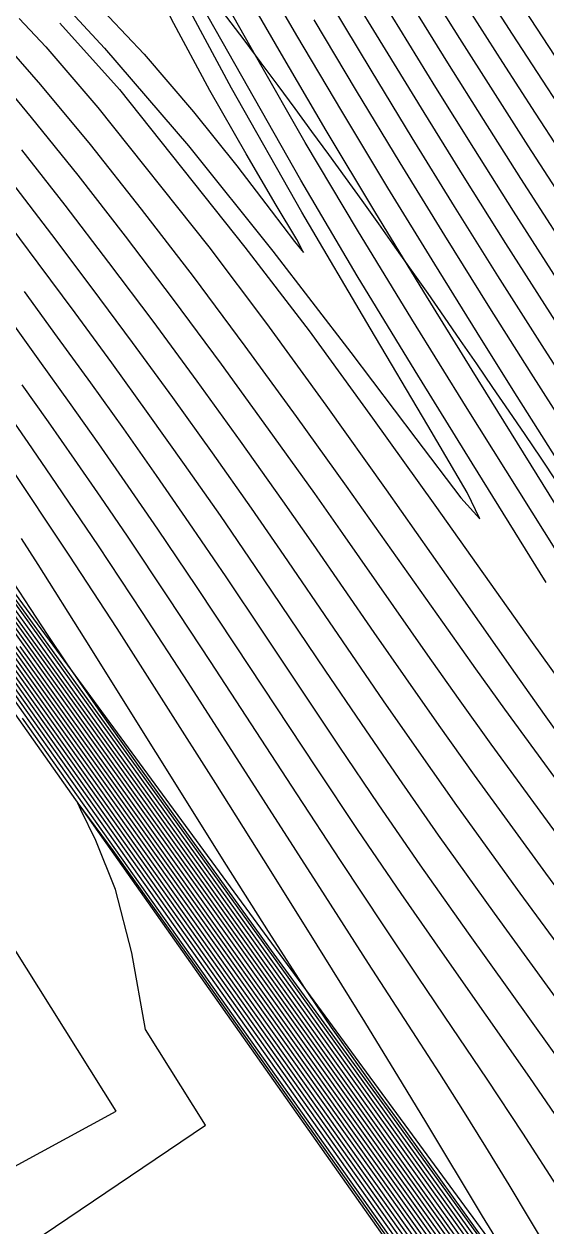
# Model space of a CAD drawing. Extents: x 2356077 to 2359823, y 225951 to 227822.
# Drawn here: x 2357586.5 to 2357608.7, y 226554.3 to 226605.4 of the extents above; entities that cross this region are included whole.
import ezdxf

# ---------------------------------------------------------------- set-up
doc = ezdxf.new("R2010")
doc.units = 0
for name, color, linetype in [('DTM Contours Major', 7, 'Continuous'), ('DTM Contours Minor', 7, 'Continuous'), ('Exist DTM Breakline', 7, 'Continuous'), ('Exist DTM Breakline Underwater', 7, 'Continuous'), ('Exist DTM Drainline', 7, 'Continuous')]:
    doc.layers.add(name, color=color, linetype=linetype)

msp = doc.modelspace()

# ---------------------------------------------------------------- linework, layer by layer
at = {"layer": 'DTM Contours Major'}
for points in [[(2357586.23, 226608.38), (2357587.492, 226606.964), (2357588.715, 226605.719), (2357589.968, 226604.37), (2357593.541, 226600.218), (2357597.127, 226595.74), (2357600.444, 226591.426), (2357603.205, 226587.762), (2357605.126, 226585.24), (2357605.923, 226584.345), (2357605.385, 226585.461), (2357603.716, 226588.323), (2357601.26, 226592.46), (2357598.362, 226597.4), (2357595.365, 226602.672), (2357592.616, 226607.804), (2357591.762, 226609.507), (2357590.981, 226611.143), (2357590.268, 226612.724), (2357589.275, 226614.277), (2357588.159, 226615.959), (2357587.518, 226619.832), (2357586.812, 226623.81), (2357586.237, 226626.907)], [(2357654.726, 226526.329), (2357653.372, 226528.365), (2357652.213, 226530.131), (2357651.071, 226531.887), (2357648.81, 226535.397), (2357643.781, 226543.246), (2357642.369, 226545.463), (2357640.936, 226547.737), (2357639.481, 226550.075), (2357638.006, 226552.483), (2357636.324, 226555.279), (2357632.806, 226561.205), (2357630.928, 226564.356), (2357628.942, 226567.645), (2357626.827, 226571.084), (2357623.766, 226575.941), (2357620.536, 226580.963), (2357617.241, 226586.026), (2357610.867, 226595.776), (2357607.993, 226600.214), (2357606.494, 226602.562), (2357605.086, 226604.787), (2357602.46, 226608.975)], [(2357631.783, 226551.033), (2357629.037, 226555.803), (2357626.153, 226560.827), (2357623.201, 226565.943), (2357620.25, 226570.99), (2357617.372, 226575.809), (2357615.421, 226578.995), (2357613.53, 226582.024), (2357611.689, 226584.935), (2357608.113, 226590.549), (2357606.357, 226593.326), (2357604.437, 226596.406), (2357602.542, 226599.494), (2357600.685, 226602.562), (2357598.884, 226605.58)], [(2357586.438, 226600.05), (2357588.275, 226597.696), (2357590.141, 226595.254), (2357592.019, 226592.751), (2357593.891, 226590.209), (2357595.738, 226587.655), (2357597.542, 226585.111), (2357598.834, 226583.258), (2357601.422, 226579.514), (2357602.768, 226577.572), (2357604.182, 226575.553), (2357605.691, 226573.431), (2357608.718, 226569.264), (2357612.016, 226564.795), (2357615.457, 226560.147), (2357618.916, 226555.44), (2357622.268, 226550.795)], [(2357586.453, 226590.054), (2357587.566, 226588.471), (2357588.677, 226586.88), (2357589.793, 226585.263), (2357590.923, 226583.605), (2357592.671, 226580.99), (2357594.46, 226578.272), (2357598.129, 226572.647), (2357599.992, 226569.804), (2357601.863, 226566.98), (2357603.296, 226564.846), (2357604.744, 226562.699), (2357606.221, 226560.498), (2357607.741, 226558.198), (2357609.321, 226555.759), (2357610.973, 226553.137), (2357613.958, 226548.222), (2357617.087, 226542.915), (2357623.344, 226532.162), (2357626.255, 226527.232), (2357628.875, 226522.945)], [(2357583.055, 226585.19), (2357586.628, 226580.272), (2357590.947, 226574.303), (2357597.768, 226564.842), (2357610.525, 226547.081), (2357617.908, 226536.777), (2357632.22, 226516.804)], [(2357583.774, 226583.024), (2357588.922, 226575.871), (2357594.105, 226568.641), (2357602.728, 226556.566), (2357610.971, 226545.047), (2357620.01, 226532.377), (2357629.257, 226519.445)], [(2357583.101, 226581.413), (2357592.803, 226567.744), (2357601.45, 226555.561), (2357608.049, 226546.265), (2357617.916, 226532.355), (2357631.555, 226513.152)], [(2357583.831, 226581.677), (2357589.103, 226574.309), (2357593.603, 226567.995), (2357599.933, 226559.095), (2357607.541, 226548.429), (2357618.52, 226532.991), (2357626.311, 226522.064)]]:
    msp.add_lwpolyline(points, dxfattribs=at)
at = {"layer": 'DTM Contours Minor'}
for points in [[(2357585.476, 226611.543), (2357586.746, 226609.562), (2357587.637, 226608.283), (2357588.553, 226607.336), (2357589.396, 226606.518), (2357591.649, 226604.126), (2357593.752, 226601.668), (2357595.591, 226599.369), (2357597.058, 226597.455), (2357598.041, 226596.151), (2357598.428, 226595.682), (2357598.139, 226596.229), (2357597.272, 226597.692), (2357595.988, 226599.874), (2357594.448, 226602.58), (2357592.815, 226605.613), (2357591.249, 226608.778), (2357590.74, 226609.897), (2357590.259, 226611.011), (2357589.469, 226612.362), (2357588.072, 226614.47), (2357587.402, 226618.112), (2357586.276, 226625.579)], [(2357659.458, 226526.113), (2357657.68, 226528.82), (2357655.127, 226532.761), (2357650.965, 226539.214), (2357645.689, 226547.345), (2357643.856, 226550.186), (2357642.027, 226553.047), (2357640.224, 226555.901), (2357639.026, 226557.82), (2357635.308, 226563.816), (2357633.94, 226566.005), (2357632.463, 226568.345), (2357628.878, 226573.937), (2357624.878, 226580.088), (2357620.669, 226586.507), (2357612.453, 226598.978), (2357608.86, 226604.448), (2357602.712, 226613.864)], [(2357658.363, 226525.475), (2357656.715, 226527.961), (2357655.131, 226530.385), (2357653.222, 226533.334), (2357649.468, 226539.158), (2357646.247, 226544.133), (2357644.572, 226546.73), (2357642.877, 226549.377), (2357641.177, 226552.058), (2357639.491, 226554.758), (2357638.128, 226556.973), (2357633.865, 226563.964), (2357632.289, 226566.521), (2357630.585, 226569.248), (2357627.169, 226574.61), (2357623.422, 226580.392), (2357619.517, 226586.359), (2357611.929, 226597.904), (2357608.593, 226603.012), (2357607.323, 226604.972), (2357604.999, 226608.584)], [(2357630.886, 226550.144), (2357627.884, 226555.374), (2357624.751, 226560.85), (2357621.577, 226566.373), (2357618.456, 226571.743), (2357615.479, 226576.761), (2357613.787, 226579.545), (2357612.163, 226582.173), (2357610.59, 226584.686), (2357607.525, 226589.545), (2357605.998, 226591.977), (2357604.011, 226595.179), (2357602.021, 226598.433), (2357600.058, 226601.694), (2357598.15, 226604.915), (2357596.329, 226608.05)], [(2357627.101, 226552.57), (2357625.468, 226555.754), (2357622.917, 226560.287), (2357619.78, 226565.643), (2357616.39, 226571.295), (2357613.079, 226576.72), (2357611.664, 226579.01), (2357610.322, 226581.168), (2357605.394, 226589.045), (2357603.039, 226592.845), (2357600.725, 226596.632), (2357598.494, 226600.361), (2357596.443, 226603.967), (2357594.453, 226607.481)], [(2357630.536, 226548.384), (2357627.036, 226554.398), (2357623.492, 226560.559), (2357620.001, 226566.646), (2357616.66, 226572.435), (2357613.567, 226577.704), (2357612.138, 226580.088), (2357610.776, 226582.326), (2357609.46, 226584.463), (2357605.602, 226590.672), (2357603.549, 226594.001), (2357601.467, 226597.422), (2357599.398, 226600.873), (2357597.389, 226604.292), (2357595.485, 226607.616)], [(2357634.516, 226553.58), (2357630.209, 226560.959), (2357627.91, 226564.879), (2357625.522, 226568.893), (2357623.051, 226572.96), (2357620.394, 226577.22), (2357617.696, 226581.455), (2357615, 226585.629), (2357609.79, 226593.657), (2357607.361, 226597.441), (2357605.671, 226600.116), (2357604.063, 226602.696), (2357602.522, 226605.193), (2357601.034, 226607.622)], [(2357633.608, 226552.73), (2357628.882, 226560.878), (2357626.367, 226565.193), (2357623.784, 226569.562), (2357621.159, 226573.907), (2357618.724, 226577.832), (2357616.295, 226581.667), (2357613.891, 226585.409), (2357609.242, 226592.609), (2357607.036, 226596.061), (2357605.262, 226598.882), (2357603.557, 226601.633), (2357601.912, 226604.319), (2357600.322, 226606.94)], [(2357608.75, 226581.639), (2357605.602, 226586.721), (2357603.178, 226590.647), (2357600.715, 226594.687), (2357598.321, 226598.754), (2357593.834, 226606.677)], [(2357632.697, 226551.883), (2357627.532, 226560.832), (2357624.798, 226565.546), (2357622.027, 226570.261), (2357619.266, 226574.857), (2357617.066, 226578.424), (2357614.906, 226581.856), (2357612.788, 226585.177), (2357608.684, 226591.571), (2357606.702, 226594.688), (2357604.852, 226597.643), (2357603.051, 226600.564), (2357601.301, 226603.44), (2357599.606, 226606.258)], [(2357653.631, 226525.658), (2357652.414, 226527.465), (2357651.183, 226529.325), (2357649.959, 226531.199), (2357648.74, 226533.087), (2357646.301, 226536.903), (2357642.56, 226542.786), (2357641.276, 226544.821), (2357639.97, 226546.915), (2357638.634, 226549.081), (2357637.266, 226551.335), (2357635.427, 226554.421), (2357631.52, 226561.065), (2357629.433, 226564.597), (2357627.243, 226568.252), (2357624.942, 226572.017), (2357622.075, 226576.589), (2357619.109, 226581.221), (2357616.116, 226585.836), (2357610.33, 226594.715), (2357607.68, 226598.826), (2357606.081, 226601.344), (2357604.571, 226603.748), (2357603.133, 226606.06)], [(2357586.34, 226605.646), (2357587.471, 226604.427), (2357589.681, 226601.856), (2357594.405, 226595.917), (2357596.854, 226592.654), (2357599.373, 226589.186), (2357601.94, 226585.579), (2357605.132, 226581.038), (2357607.43, 226577.767), (2357608.662, 226576.021), (2357612.545, 226570.568), (2357616.63, 226564.916), (2357620.541, 226559.611), (2357623.904, 226555.203), (2357626.342, 226552.237)], [(2357588.071, 226605.441), (2357590.596, 226602.62), (2357595.933, 226595.91), (2357598.664, 226592.346), (2357601.367, 226588.632), (2357604.014, 226584.928), (2357608.157, 226579.089), (2357610.146, 226576.311)], [(2357657.251, 226524.861), (2357655.732, 226527.128), (2357654.261, 226529.362), (2357653.194, 226530.998), (2357651.115, 226534.212), (2357645.009, 226543.695), (2357643.468, 226546.1), (2357641.905, 226548.558), (2357640.329, 226551.067), (2357638.75, 226553.621), (2357637.226, 226556.128), (2357634.082, 226561.364), (2357632.406, 226564.144), (2357630.624, 226567.067), (2357628.708, 226570.159), (2357625.465, 226575.279), (2357621.974, 226580.685), (2357618.375, 226586.199), (2357611.4, 226596.838), (2357608.299, 226601.607), (2357606.909, 226603.77), (2357605.605, 226605.812)], [(2357585.996, 226604.251), (2357587.239, 226602.819), (2357589.352, 226600.27), (2357591.525, 226597.531), (2357593.73, 226594.654), (2357595.938, 226591.693), (2357598.12, 226588.701), (2357600.249, 226585.73), (2357604.582, 226579.604), (2357605.749, 226577.967), (2357606.986, 226576.246), (2357610.653, 226571.226), (2357614.752, 226565.701), (2357619.091, 226559.9), (2357627.729, 226548.386)], [(2357585.521, 226603.032), (2357586.849, 226601.43), (2357588.823, 226598.968), (2357590.842, 226596.373), (2357592.883, 226593.682), (2357594.921, 226590.933), (2357596.932, 226588.166), (2357598.891, 226585.42), (2357600.082, 226583.728), (2357603.707, 226578.545), (2357605.011, 226576.701), (2357606.401, 226574.758), (2357609.753, 226570.159), (2357613.443, 226565.174), (2357617.299, 226559.994), (2357621.146, 226554.814), (2357624.809, 226549.826)], [(2357582.913, 226555.041), (2357590.463, 226559.132), (2357564.197, 226601.014)], [(2357571.478, 226599.186), (2357589.759, 226573.656), (2357594.175, 226567.464), (2357600.168, 226559.043), (2357608.226, 226547.754), (2357618.819, 226532.867), (2357626.902, 226521.537)], [(2357586.01, 226598.68), (2357587.71, 226596.449), (2357589.425, 226594.169), (2357591.144, 226591.852), (2357592.855, 226589.51), (2357594.546, 226587.154), (2357596.208, 226584.794), (2357597.595, 226582.788), (2357601.822, 226576.605), (2357603.333, 226574.424), (2357604.937, 226572.148), (2357607.637, 226568.409), (2357613.567, 226560.33), (2357616.64, 226556.101), (2357619.681, 226551.82), (2357622.612, 226547.541), (2357625.038, 226543.838), (2357627.334, 226540.209), (2357629.516, 226536.685), (2357631.6, 226533.294), (2357633.6, 226530.068), (2357635.533, 226527.037), (2357636.883, 226524.997)], [(2357585.568, 226597.319), (2357587.131, 226595.224), (2357588.696, 226593.111), (2357590.258, 226590.98), (2357591.813, 226588.831), (2357593.355, 226586.665), (2357594.881, 226584.481), (2357596.36, 226582.323), (2357597.838, 226580.137), (2357599.337, 226577.911), (2357600.878, 226575.634), (2357602.48, 226573.295), (2357604.164, 226570.882), (2357606.542, 226567.558), (2357611.686, 226560.476), (2357614.377, 226556.724), (2357617.097, 226552.838), (2357619.808, 226548.819), (2357622.686, 226544.351), (2357625.485, 226539.841), (2357628.179, 226535.397), (2357630.743, 226531.128), (2357633.151, 226527.141), (2357635.379, 226523.544)], [(2357582.996, 226596.918), (2357587.203, 226591.061), (2357588.459, 226589.301), (2357589.71, 226587.532), (2357590.96, 226585.74), (2357592.216, 226583.911), (2357593.864, 226581.465), (2357595.534, 226578.946), (2357598.969, 226573.743), (2357600.743, 226571.085), (2357602.563, 226568.407), (2357604.325, 226565.869), (2357608.04, 226560.565), (2357610.02, 226557.694), (2357612.1, 226554.609), (2357614.294, 226551.256), (2357618.07, 226545.24), (2357621.976, 226538.785), (2357625.806, 226532.287), (2357629.357, 226526.141)], [(2357575.013, 226594.487), (2357590.417, 226573.001), (2357594.747, 226566.932), (2357600.404, 226558.989), (2357608.911, 226547.078), (2357619.118, 226532.744), (2357627.492, 226521.013)], [(2357581.942, 226594.472), (2357586.705, 226587.593), (2357587.688, 226586.16), (2357588.68, 226584.701), (2357589.691, 226583.198), (2357591.572, 226580.355), (2357593.509, 226577.381), (2357595.47, 226574.337), (2357599.341, 226568.295), (2357601.187, 226565.421), (2357603.221, 226562.271), (2357604.209, 226560.733), (2357605.191, 226559.191), (2357606.173, 226557.623), (2357607.167, 226556.007), (2357608.899, 226553.114), (2357612.571, 226546.851), (2357614.531, 226543.546), (2357616.587, 226540.169), (2357618.747, 226536.751), (2357621.367, 226532.963), (2357634.442, 226514.762)], [(2357586.54, 226594.017), (2357587.956, 226592.075), (2357589.364, 226590.128), (2357590.766, 226588.169), (2357592.163, 226586.188), (2357593.555, 226584.178), (2357595.122, 226581.871), (2357596.698, 226579.516), (2357599.934, 226574.665), (2357601.622, 226572.169), (2357603.374, 226569.627), (2357605.436, 226566.708), (2357609.829, 226560.572), (2357612.146, 226557.291), (2357614.534, 226553.827), (2357616.985, 226550.148), (2357620.289, 226544.964), (2357623.604, 226539.565), (2357626.842, 226534.162), (2357632.74, 226524.193)], [(2357580.149, 226589.082), (2357593.175, 226570.978), (2357600.44, 226560.856), (2357613.771, 226542.269), (2357623.054, 226529.301), (2357631.621, 226517.341)], [(2357585.012, 226587.94), (2357586.709, 226585.417), (2357587.57, 226584.125), (2357588.448, 226582.795), (2357590.482, 226579.673), (2357592.579, 226576.404), (2357594.682, 226573.088), (2357596.731, 226569.828), (2357598.668, 226566.725), (2357601.02, 226562.932), (2357602.633, 226560.31), (2357603.621, 226558.682), (2357606.031, 226554.672), (2357606.853, 226553.329), (2357607.711, 226551.962), (2357608.62, 226550.557), (2357609.862, 226548.707), (2357611.37, 226546.6), (2357617.569, 226537.984), (2357619.829, 226534.891), (2357621.989, 226531.918), (2357624.242, 226528.806), (2357626.543, 226525.616)], [(2357579.934, 226586.376), (2357588.226, 226574.739), (2357600.303, 226557.738), (2357607.28, 226547.931), (2357617.629, 226533.354), (2357626.409, 226521.01)], [(2357580.626, 226585.906), (2357589.703, 226573.202), (2357596.399, 226563.786), (2357602.092, 226555.786), (2357608.527, 226546.755), (2357617.046, 226534.765), (2357625.719, 226522.592)], [(2357581.496, 226583.927), (2357589.364, 226572.868), (2357600.008, 226557.872), (2357606.652, 226548.525), (2357617.338, 226533.467), (2357633.736, 226510.396)], [(2357586.419, 226583.508), (2357587.126, 226582.397), (2357589.126, 226579.228), (2357595.138, 226569.611), (2357596.925, 226566.787), (2357598.492, 226564.362), (2357599.067, 226563.495), (2357599.607, 226562.695), (2357600.488, 226561.469), (2357601.035, 226560.685), (2357601.678, 226559.792), (2357602.382, 226558.822), (2357606.601, 226552.955), (2357613.503, 226543.435), (2357618.493, 226536.529), (2357624.157, 226528.656), (2357630.636, 226519.622)], [(2357583.524, 226583.121), (2357590.089, 226573.985), (2357594.638, 226567.628), (2357602.424, 226556.713), (2357610.283, 226545.726), (2357619.713, 226532.498), (2357628.669, 226519.967)], [(2357584.016, 226582.937), (2357589.422, 226575.434), (2357594.852, 226567.865), (2357603.03, 226556.42), (2357611.662, 226544.365), (2357620.306, 226532.256), (2357629.846, 226518.922)], [(2357581.938, 226582.789), (2357601.762, 226554.837), (2357619.099, 226530.389), (2357631.287, 226513.219)], [(2357584.447, 226582.825), (2357588.424, 226577.32), (2357594.485, 226568.898), (2357600.894, 226559.953), (2357613.059, 226542.981), (2357620.895, 226532.02), (2357631.026, 226517.872)], [(2357586.085, 226581.637), (2357586.797, 226580.531), (2357587.55, 226579.383), (2357588.364, 226578.168), (2357589.82, 226576.054), (2357591.563, 226573.604), (2357596.942, 226566.136), (2357602.102, 226559.039), (2357604.291, 226556.017), (2357608.782, 226549.789), (2357613.184, 226543.662), (2357632.836, 226516.242)], [(2357584.333, 226580.459), (2357588.967, 226573.967), (2357596.011, 226564.056), (2357601.713, 226556.038), (2357607.905, 226547.341), (2357617.924, 226533.236), (2357625.125, 226523.123)], [(2357583.703, 226580.04), (2357598.537, 226559.098), (2357622.064, 226525.906)], [(2357586.11, 226580.275), (2357591.886, 226572.255), (2357596.635, 226565.635), (2357603.33, 226556.277), (2357612.356, 226543.679), (2357620.601, 226532.137), (2357630.435, 226518.398)], [(2357586.365, 226578.914), (2357591.077, 226572.343), (2357595.319, 226566.402), (2357602.121, 226556.861), (2357609.596, 226546.403), (2357619.416, 226532.621), (2357628.081, 226520.489)], [(2357586.469, 226575.861), (2357618.004, 226531.33), (2357628.48, 226516.554)], [(2357581.337, 226548.609), (2357587.352, 226553.869), (2357594.265, 226558.538), (2357591.706, 226562.618), (2357591.133, 226565.879), (2357590.434, 226568.567), (2357589.6, 226570.662), (2357588.957, 226571.959), (2357588.832, 226572.249), (2357590.32, 226570.224), (2357593.619, 226565.594), (2357598.206, 226559.113), (2357603.555, 226551.534), (2357617.485, 226531.773), (2357623.774, 226522.872)]]:
    msp.add_lwpolyline(points, dxfattribs=at)
at = {"layer": 'Exist DTM Breakline'}
msp.add_lwpolyline([(2357651.399, 226483.521), (2357563.8, 226607.748), (2357545.521, 226633.163)], dxfattribs=at)
at = {"layer": 'Exist DTM Breakline Underwater'}
msp.add_lwpolyline([(2357654.397, 226488.155), (2357566.184, 226608.403), (2357552.055, 226632.945)], dxfattribs=at)
at = {"layer": 'Exist DTM Drainline'}
msp.add_spline([(2357699.586, 226858.192), (2357670.366, 226820.782), (2357623.327, 226796.892), (2357587.218, 226772.268), (2357568.803, 226744.252), (2357555.19, 226717.62), (2357555.017, 226695.126), (2357553.473, 226672.759), (2357563.697, 226642.736), (2357576.526, 226627.993), (2357663.798, 226499.169), (2357732.721, 226415.647), (2357803.211, 226342.215), (2357874.586, 226264.309)], degree=3, dxfattribs=at)

doc.saveas('drawing.dxf')
